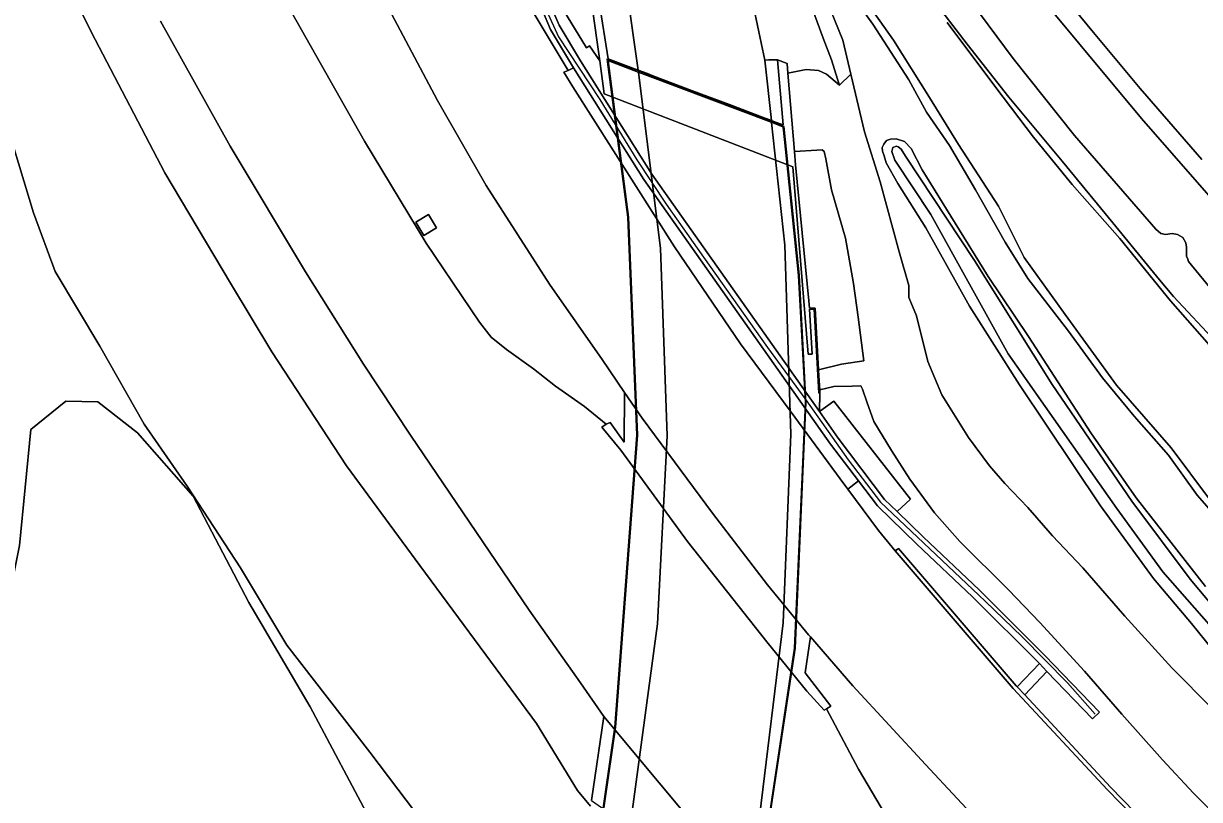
# Model space of a CAD drawing. Extents: x 157648 to 158502, y 379212 to 380938.
# Drawn here: x 158036.2 to 158157.8, y 379675.8 to 379756 of the extents above; entities that cross this region are included whole.
import ezdxf

# ---------------------------------------------------------------- set-up
doc = ezdxf.new("R2010")
doc.units = 0
for name, color, linetype in [('IMGEO_Berm_groen', 7, 'Continuous'), ('IMGEO_Berm_open', 7, 'Continuous'), ('IMGEO_Geluidsscherm', 7, 'Continuous'), ('IMGEO_Grasland_overig', 7, 'Continuous'), ('IMGEO_Groenvoorziening', 7, 'Continuous'), ('IMGEO_Meer_plas_ven_vijver', 7, 'Continuous'), ('IMGEO_Moeras', 7, 'Continuous'), ('IMGEO_Muur', 7, 'Continuous'), ('IMGEO_Oever', 7, 'Continuous'), ('IMGEO_Rijbaan_autosnelweg', 7, 'Continuous'), ('IMGEO_Rijbaan_autoweg', 7, 'Continuous'), ('IMGEO_Terreindeel_gesloten', 7, 'Continuous'), ('IMGEO_Tunneldeel', 7, 'Continuous'), ('IMGEO_Waterloop', 7, 'Continuous')]:
    doc.layers.add(name, color=color, linetype=linetype)

msp = doc.modelspace()

# ---------------------------------------------------------------- linework, layer by layer
at = {"layer": 'IMGEO_Berm_groen'}
for points in [[(158042.13, 379873.1), (158046.89, 379855.2), (158052.62, 379836.42), (158056.07, 379826.49), (158061.95, 379811.57), (158066.31, 379801.29), (158070.45, 379792.23), (158076.62, 379779.32), (158084.7, 379764.25), (158092.5, 379751.18), (158093.07, 379751.46), (158090.68, 379755.42), (158086.13, 379766.23), (158081.74, 379776.81), (158077.06, 379786.07), (158068.91, 379803.86), (158061.33, 379822.42), (158057.51, 379833.04), (158049.99, 379856.56), (158046.97, 379867.65), (158044.61, 379876.88)], [(158161.19, 379735.48), (158151.81, 379746.21), (158138.95, 379761.68), (158129.05, 379774.99), (158117.98, 379791.24), (158111.7, 379801.38), (158107.01, 379809.18), (158102.87, 379816.65), (158097.92, 379827.5), (158094.15, 379835.36), (158093.46, 379837.38), (158093.28, 379840.38), (158092.4, 379844.31), (158091.42, 379847.66), (158089.76, 379852.36), (158087.65, 379857.96), (158084.54, 379867.38), (158083.63, 379869.82), (158081.6, 379875.72)], [(158036.77, 379767.89), (158043.6, 379754.39), (158050.79, 379740.57), (158057.58, 379729.17), (158061.86, 379722.08), (158069.6, 379710.26), (158077.16, 379699.98), (158083.98, 379690.73), (158089.25, 379683.61), (158093.48, 379676.68), (158094.82, 379675.06)], [(158110.21, 379764.83), (158112.85, 379752.23), (158113.25, 379752.28), (158114.06, 379752.29), (158114.16, 379752.29), (158115.15, 379751.89), (158115.24, 379750.91), (158117.11, 379751.29), (158118.39, 379751.17), (158119.22, 379750.79), (158120.56, 379749.65), (158120.38, 379750.27), (158119.74, 379752.26), (158118.87, 379754.51), (158116.77, 379760.26)], [(158078.64, 379671.85), (158071.99, 379680.65), (158063.41, 379691.71), (158058.62, 379699.72), (158053.12, 379708.16), (158048.66, 379714.57), (158044.08, 379722.64), (158039.47, 379730.39), (158037.2, 379736.46), (158034.67, 379744.91), (158032.61, 379753.64), (158030, 379763.62)], [(158161.47, 379702.78), (158157.56, 379707.23), (158154.59, 379711.38), (158151.04, 379715.42), (158147.77, 379719.37), (158144.27, 379724.2), (158140.06, 379729.67), (158137.7, 379733.4), (158134.64, 379738.83), (158131.93, 379743.41), (158129.57, 379746.85), (158127.74, 379750.19), (158124.02, 379755.98), (158118.96, 379763.05)], [(158131.68, 379761.69), (158138.54, 379752.42), (158144.89, 379744.46), (158153.29, 379734.75), (158153.81, 379734.32), (158154.27, 379734.22), (158154.96, 379734.3), (158155.53, 379734.2), (158156.07, 379733.9), (158156.38, 379733.34), (158156.46, 379732.91), (158156.47, 379732.34), (158156.47, 379731.98), (158156.58, 379731.65), (158156.65, 379731.42), (158160.13, 379727.17)], [(158160.13, 379727.17), (158156.65, 379731.42), (158156.58, 379731.65), (158156.47, 379731.98), (158156.47, 379732.34), (158156.46, 379732.91), (158156.38, 379733.34), (158156.07, 379733.9), (158155.53, 379734.2), (158154.96, 379734.3), (158154.27, 379734.22), (158153.81, 379734.32), (158153.29, 379734.75), (158144.89, 379744.46), (158138.54, 379752.42), (158131.68, 379761.69)], [(158138.95, 379761.68), (158151.81, 379746.21), (158161.19, 379735.48)], [(158158.03, 379741.96), (158151.68, 379749.3), (158146.83, 379755.1), (158142.73, 379760.09)], [(158118.8, 379759.51), (158120.9, 379754.32), (158121.75, 379750.79), (158123.17, 379744.83), (158124.76, 379739.67), (158126.75, 379732.41), (158127.73, 379728.93), (158127.74, 379727.68), (158128.11, 379726.78), (158128.53, 379725.79), (158129.7, 379721.08), (158131.15, 379717.61), (158133.9, 379713.2), (158136.09, 379710.27), (158137.67, 379708.44), (158140.05, 379705.98), (158142.59, 379703.05), (158145.72, 379699.73), (158150.08, 379694.74), (158154.95, 379689.38), (158159.14, 379685.14)], [(158130.02, 379758.83), (158133.76, 379753.89), (158138.09, 379748.4), (158143.61, 379741.78), (158148.85, 379735.42), (158153.65, 379729.52), (158155.1, 379727.79), (158159.56, 379723.02)], [(158063.89, 379757.19), (158071.46, 379743.86), (158077.84, 379733.31), (158083.33, 379725.13), (158084.55, 379723.58), (158086.14, 379722.31), (158088.93, 379720.32), (158091.2, 379718.53), (158094.19, 379716.43), (158096.43, 379714.58), (158096.84, 379714.76), (158098.31, 379712.71), (158098.35, 379717.86), (158096.02, 379721.29), (158090.57, 379729.07), (158084.03, 379739.28), (158079, 379748.07), (158073.64, 379758.13)], [(158091.64, 379758.03), (158094.4, 379753.53), (158094.73, 379753.71), (158095.77, 379752.17), (158094.97, 379758.01)], [(158094.91, 379675.65), (158096.21, 379684.36), (158093.79, 379687.83), (158088.47, 379695.34), (158082.3, 379704.46), (158076.19, 379713.45), (158071.33, 379720.78), (158065.36, 379730.33), (158057.54, 379743.36), (158050.35, 379756.29)], [(158162.05, 379687.69), (158156.99, 379693.97), (158153.05, 379698.63), (158147.57, 379706.14), (158139.2, 379718.64), (158134.02, 379726.8), (158129.5, 379734.91), (158126.59, 379739.49), (158125.41, 379741.61), (158125.18, 379742.35), (158125.02, 379742.84), (158124.99, 379743.19), (158125.14, 379743.55), (158125.44, 379743.92), (158125.85, 379744.07), (158126.42, 379744.1), (158127.29, 379743.83), (158127.99, 379743.1), (158129.11, 379740.88), (158135.93, 379729.87), (158140.1, 379723.65), (158146.57, 379713.69), (158151.25, 379706.97), (158158.42, 379697.78)], [(158161.1, 379672.43), (158157.17, 379676.42), (158153.98, 379679.85), (158149.78, 379684.6), (158145.9, 379689.02), (158141.29, 379694.08), (158138.05, 379697.43), (158133, 379702.44), (158130.38, 379705.43), (158127.84, 379708.9), (158125.96, 379711.85), (158124.12, 379714.86), (158123.38, 379716.9), (158122.96, 379718.21), (158122.77, 379718.54), (158121.88, 379718.53), (158119.98, 379718.49), (158118.53, 379718.14), (158118.55, 379717.8), (158118.49, 379715.88), (158119.98, 379716.96), (158127.9, 379706.81), (158126.52, 379705.55), (158129.27, 379702.88), (158135.03, 379697.45), (158141.82, 379690.67), (158147.46, 379684.79), (158146.74, 379684.09), (158142.02, 379689.01), (158139.73, 379686.57), (158148.61, 379677.03), (158157.48, 379667.91)], [(158027.3, 379667.55), (158030.22, 379677.82), (158033.42, 379690.49), (158035.78, 379702.04), (158036.95, 379714.02), (158040.55, 379716.95), (158043.88, 379716.91), (158047.96, 379713.7), (158053.73, 379707.14), (158059.49, 379696.15), (158065.83, 379685.35), (158072.2, 379673.34)]]:
    msp.add_lwpolyline(points, dxfattribs=at)
for points in [[(158077.59, 379734.1), (158076.76, 379735.49), (158078.07, 379736.28), (158078.9, 379734.89)], [(158141.26, 379689.81), (158134.33, 379696.73), (158128.58, 379702.16), (158124.49, 379706.12), (158122.52, 379708.73), (158121.42, 379707.87), (158124.61, 379703.59), (158126.34, 379701.48), (158126.67, 379701.71), (158138.83, 379687.53), (158138.96, 379687.4)], [(158117.56, 379692.59), (158117.03, 379688.86), (158119.66, 379685.4), (158119.22, 379685.15), (158122.52, 379678.91), (158124.87, 379674.92), (158127.46, 379670.81), (158129.91, 379667.25), (158132.49, 379663.45), (158134.69, 379660.84), (158137.92, 379657.19), (158139.93, 379655.08), (158152, 379643.47), (158159.39, 379649.06), (158152.35, 379655.61), (158143.03, 379665.02), (158139.34, 379668.79), (158129.47, 379679.37), (158121.96, 379687.51)], [(158141.26, 379689.81), (158138.96, 379687.4), (158139.73, 379686.57), (158142.02, 379689.01)]]:
    msp.add_lwpolyline(points, close=True, dxfattribs=at)
at = {"layer": 'IMGEO_Berm_open'}
for points in [[(158099.76, 379751.21), (158098.56, 379759.48), (158096.43, 379770.6), (158095.05, 379776.86), (158092.69, 379785.73), (158089.68, 379785.21), (158095.73, 379758.24), (158096.65, 379752.39)], [(158098.43, 379670.98), (158099.12, 379674.52), (158101.75, 379693.92), (158102.76, 379713.38), (158102.06, 379732.78), (158099.8, 379750.98), (158096.63, 379752.18), (158098.76, 379736.01), (158099.68, 379713.46), (158097.39, 379683.23), (158095.88, 379672.76)], [(158112.85, 379752.23), (158113.53, 379746), (158113.95, 379745.84), (158114.74, 379745.54), (158114.16, 379752.29), (158114.06, 379752.29), (158113.25, 379752.28)], [(158113.55, 379745.78), (158114.93, 379733.09), (158115.53, 379713.55), (158114.73, 379694.05), (158112.29, 379673.95), (158110.18, 379662.74), (158111.5, 379661.82), (158113.04, 379672.3), (158115.9, 379691.42), (158117.04, 379716.81), (158116.32, 379729.98), (158114.89, 379744.03), (158114.76, 379745.32)], [(158119.22, 379685.15), (158119.66, 379685.4), (158117.03, 379688.86), (158117.56, 379692.59), (158117.37, 379692.8), (158113.13, 379697.95), (158107.42, 379705.37), (158100.15, 379715.22), (158098.35, 379717.86), (158098.31, 379712.71), (158096.84, 379714.76), (158096.43, 379714.58), (158095.98, 379714.27), (158097.95, 379711.89), (158104.84, 379702.46), (158113.06, 379692.07), (158117.19, 379686.96), (158118.97, 379685)]]:
    msp.add_lwpolyline(points, close=True, dxfattribs=at)
at = {"layer": 'IMGEO_Geluidsscherm'}
msp.add_lwpolyline([(158090.28, 379757.39), (158091.51, 379754.67), (158095.8, 379748.17), (158099.62, 379741.92), (158102.64, 379737.36), (158106.51, 379731.85), (158113.12, 379722.52), (158117.08, 379717.1), (158121.48, 379710.91), (158124.81, 379706.53), (158135.63, 379696.29), (158139.46, 379692.57), (158144.14, 379687.82), (158147, 379684.57)], dxfattribs=at)
at = {"layer": 'IMGEO_Grasland_overig'}
msp.add_lwpolyline([(158159.14, 379685.14), (158154.95, 379689.38), (158150.08, 379694.74), (158145.72, 379699.73), (158142.59, 379703.05), (158140.05, 379705.98), (158137.67, 379708.44), (158136.09, 379710.27), (158133.9, 379713.2), (158131.15, 379717.61), (158129.7, 379721.08), (158128.53, 379725.79), (158128.11, 379726.78), (158127.74, 379727.68), (158127.73, 379728.93), (158126.75, 379732.41), (158124.76, 379739.67), (158123.17, 379744.83), (158121.75, 379750.79), (158120.56, 379749.65), (158119.22, 379750.79), (158118.39, 379751.17), (158117.11, 379751.29), (158115.24, 379750.91), (158115.92, 379742.79), (158118.23, 379742.93), (158118.77, 379742.96), (158119, 379742.78), (158119.17, 379742.04), (158119.73, 379738.81), (158121.19, 379733.83), (158122.01, 379729.14), (158122.5, 379725.66), (158123.08, 379721.13), (158120.78, 379720.8), (158118.41, 379720.2), (158118.45, 379719.59), (158118.53, 379718.14), (158119.98, 379718.49), (158121.88, 379718.53), (158122.77, 379718.54), (158122.96, 379718.21), (158123.38, 379716.9), (158124.12, 379714.86), (158125.96, 379711.85), (158127.84, 379708.9), (158130.38, 379705.43), (158133, 379702.44), (158138.05, 379697.43), (158141.29, 379694.08), (158145.9, 379689.02), (158149.78, 379684.6), (158153.98, 379679.85), (158157.17, 379676.42), (158161.1, 379672.43)], dxfattribs=at)
msp.add_lwpolyline([(158118.41, 379720.2), (158120.78, 379720.8), (158123.08, 379721.13), (158122.5, 379725.66), (158122.01, 379729.14), (158121.19, 379733.83), (158119.73, 379738.81), (158119.17, 379742.04), (158119, 379742.78), (158118.77, 379742.96), (158118.23, 379742.93), (158115.92, 379742.79), (158116.03, 379741.43), (158117.4, 379727.36), (158117.47, 379726.57), (158118.05, 379726.58)], close=True, dxfattribs=at)
at = {"layer": 'IMGEO_Groenvoorziening'}
for points in [[(158094.82, 379675.06), (158093.48, 379676.68), (158089.25, 379683.61), (158083.98, 379690.73), (158077.16, 379699.98), (158069.6, 379710.26), (158061.86, 379722.08), (158057.58, 379729.17), (158050.79, 379740.57), (158043.6, 379754.39), (158036.77, 379767.89)], [(158030, 379763.62), (158032.61, 379753.64), (158034.67, 379744.91), (158037.2, 379736.46), (158039.47, 379730.39), (158044.08, 379722.64), (158048.66, 379714.57), (158053.12, 379708.16), (158058.62, 379699.72), (158063.41, 379691.71), (158071.99, 379680.65), (158078.64, 379671.85)], [(158116.77, 379760.26), (158118.87, 379754.51), (158119.74, 379752.26), (158120.38, 379750.27), (158120.56, 379749.65), (158121.75, 379750.79), (158120.9, 379754.32), (158118.8, 379759.51)]]:
    msp.add_lwpolyline(points, dxfattribs=at)
at = {"layer": 'IMGEO_Meer_plas_ven_vijver'}
for points in [[(158121.15, 379761.41), (158126.17, 379754.3), (158129.89, 379748.37), (158132.88, 379743.5), (158137.02, 379737.13), (158139.66, 379731.82), (158143.92, 379725.92), (158149.22, 379718.61), (158154.87, 379712.15), (158158.84, 379706.81)], [(158159.85, 379721.61), (158154.8, 379727.35), (158149.56, 379733.79), (158144.64, 379739.38), (158140.64, 379744.29), (158136.75, 379749.41), (158131.71, 379756.13)]]:
    msp.add_lwpolyline(points, dxfattribs=at)
at = {"layer": 'IMGEO_Moeras'}
msp.add_lwpolyline([(158072.2, 379673.34), (158065.83, 379685.35), (158059.49, 379696.15), (158053.73, 379707.14), (158047.96, 379713.7), (158043.88, 379716.91), (158040.55, 379716.95), (158036.95, 379714.02), (158035.78, 379702.04), (158033.42, 379690.49), (158030.22, 379677.82), (158027.3, 379667.55)], dxfattribs=at)
at = {"layer": 'IMGEO_Muur'}
for points in [[(158086.13, 379766.23), (158090.68, 379755.42), (158093.07, 379751.46), (158100.33, 379739.89), (158119.64, 379712.53), (158122.52, 379708.73), (158124.49, 379706.12), (158128.58, 379702.16), (158134.33, 379696.73), (158141.26, 379689.81), (158142.02, 379689.01), (158146.74, 379684.09), (158147.46, 379684.79), (158141.82, 379690.67), (158135.03, 379697.45), (158129.27, 379702.88), (158126.52, 379705.55), (158125.24, 379706.79), (158120.44, 379713.12), (158118.49, 379715.88), (158101.17, 379740.45), (158093.79, 379752.18), (158091.57, 379755.87), (158090.9, 379757.46)], [(158094.97, 379758.01), (158095.77, 379752.17), (158096.24, 379748.75), (158115.74, 379741.19), (158117.34, 379721.82), (158117.75, 379721.83), (158117.48, 379726.47), (158117.95, 379726.48), (158118.45, 379717.8), (158118.55, 379717.8), (158118.53, 379718.14), (158118.45, 379719.59), (158118.41, 379720.2), (158118.05, 379726.58), (158117.47, 379726.57), (158117.4, 379727.36), (158116.03, 379741.43), (158115.92, 379742.79), (158115.24, 379750.91), (158115.15, 379751.89), (158114.16, 379752.29), (158114.74, 379745.54), (158113.95, 379745.84), (158113.53, 379746), (158112.32, 379746.45), (158109.18, 379747.64), (158105.38, 379749.08), (158101.36, 379750.6), (158100.7, 379750.85), (158099.76, 379751.21), (158096.65, 379752.39), (158095.73, 379758.24)]]:
    msp.add_lwpolyline(points, dxfattribs=at)
at = {"layer": 'IMGEO_Oever'}
for points in [[(158118.96, 379763.05), (158124.02, 379755.98), (158127.74, 379750.19), (158129.57, 379746.85), (158131.93, 379743.41), (158134.64, 379738.83), (158137.7, 379733.4), (158140.06, 379729.67), (158144.27, 379724.2), (158147.77, 379719.37), (158151.04, 379715.42), (158154.59, 379711.38), (158157.56, 379707.23), (158161.47, 379702.78)], [(158158.84, 379706.81), (158154.87, 379712.15), (158149.22, 379718.61), (158143.92, 379725.92), (158139.66, 379731.82), (158137.02, 379737.13), (158132.88, 379743.5), (158129.89, 379748.37), (158126.17, 379754.3), (158121.15, 379761.41)], [(158159.56, 379723.02), (158155.1, 379727.79), (158153.65, 379729.52), (158148.85, 379735.42), (158143.61, 379741.78), (158138.09, 379748.4), (158133.76, 379753.89), (158130.02, 379758.83)], [(158131.71, 379756.13), (158136.75, 379749.41), (158140.64, 379744.29), (158144.64, 379739.38), (158149.56, 379733.79), (158154.8, 379727.35), (158159.85, 379721.61)], [(158158.42, 379697.78), (158151.25, 379706.97), (158146.57, 379713.69), (158140.1, 379723.65), (158135.93, 379729.87), (158129.11, 379740.88), (158127.99, 379743.1), (158127.29, 379743.83), (158126.42, 379744.1), (158125.85, 379744.07), (158125.44, 379743.92), (158125.14, 379743.55), (158124.99, 379743.19), (158125.02, 379742.84), (158125.18, 379742.35), (158125.41, 379741.61), (158126.59, 379739.49), (158129.5, 379734.91), (158134.02, 379726.8), (158139.2, 379718.64), (158147.57, 379706.14), (158153.05, 379698.63), (158156.99, 379693.97), (158162.05, 379687.69)], [(158177.15, 379671.12), (158171.84, 379677.09), (158166.05, 379684.27), (158161.72, 379689.99), (158159.05, 379693.58), (158154.02, 379699.3), (158149.26, 379705.85), (158138.01, 379721.86), (158130, 379736.29), (158126.28, 379741.9), (158125.97, 379742.79), (158126.09, 379743.21), (158126.45, 379743.36), (158126.65, 379743.26), (158126.94, 379743.03), (158127.41, 379742.32), (158134.53, 379731.52), (158142.58, 379718.68), (158150.79, 379706.63), (158156.84, 379698.54), (158160.42, 379694.26), (158167.04, 379685.64), (158173.82, 379676.63), (158180.82, 379668.57)]]:
    msp.add_lwpolyline(points, dxfattribs=at)
at = {"layer": 'IMGEO_Rijbaan_autosnelweg'}
for points in [[(158157.2, 379667.6), (158148.27, 379676.77), (158138.53, 379687.25), (158126.34, 379701.48), (158124.61, 379703.59), (158121.42, 379707.87), (158121.11, 379708.29), (158115.48, 379715.96), (158110.33, 379722.91), (158103.51, 379732.93), (158093, 379749.47), (158092.06, 379751), (158092.5, 379751.18), (158084.7, 379764.25), (158076.62, 379779.32), (158070.45, 379792.23), (158066.31, 379801.29), (158061.95, 379811.57), (158056.07, 379826.49), (158052.62, 379836.42), (158046.89, 379855.2), (158042.13, 379873.1)], [(158098.56, 379759.48), (158099.76, 379751.21), (158100.7, 379750.85), (158101.36, 379750.6), (158105.38, 379749.08), (158109.18, 379747.64), (158112.32, 379746.45), (158113.53, 379746), (158112.85, 379752.23), (158110.21, 379764.83)], [(158073.64, 379758.13), (158079, 379748.07), (158084.03, 379739.28), (158090.57, 379729.07), (158096.02, 379721.29), (158098.35, 379717.86), (158100.15, 379715.22), (158107.42, 379705.37), (158113.13, 379697.95), (158117.37, 379692.8), (158117.56, 379692.59), (158121.96, 379687.51), (158129.47, 379679.37), (158139.34, 379668.79)], [(158050.35, 379756.29), (158057.54, 379743.36), (158065.36, 379730.33), (158071.33, 379720.78), (158076.19, 379713.45), (158082.3, 379704.46), (158088.47, 379695.34), (158093.79, 379687.83), (158096.21, 379684.36), (158113.18, 379663.95)], [(158124.87, 379674.92), (158122.52, 379678.91), (158119.22, 379685.15), (158118.97, 379685), (158117.19, 379686.96), (158113.06, 379692.07), (158104.84, 379702.46), (158097.95, 379711.89), (158095.98, 379714.27), (158096.43, 379714.58), (158094.19, 379716.43), (158091.2, 379718.53), (158088.93, 379720.32), (158086.14, 379722.31), (158084.55, 379723.58), (158083.33, 379725.13), (158077.84, 379733.31), (158071.46, 379743.86), (158063.89, 379757.19)]]:
    msp.add_lwpolyline(points, dxfattribs=at)
for points in [[(158113.55, 379745.78), (158100.72, 379750.63), (158099.8, 379750.98), (158102.06, 379732.78), (158102.76, 379713.38), (158101.75, 379693.92), (158099.12, 379674.52), (158098.43, 379670.98), (158099.16, 379670.46), (158110.18, 379662.74), (158112.29, 379673.95), (158114.73, 379694.05), (158115.53, 379713.55), (158114.93, 379733.09)], [(158138.96, 379687.4), (158138.83, 379687.53), (158126.67, 379701.71), (158126.34, 379701.48), (158138.53, 379687.25), (158148.27, 379676.77), (158157.2, 379667.6), (158169.54, 379655.92), (158169.85, 379656.21), (158157.48, 379667.91), (158148.61, 379677.03), (158139.73, 379686.57)]]:
    msp.add_lwpolyline(points, close=True, dxfattribs=at)
at = {"layer": 'IMGEO_Rijbaan_autoweg'}
msp.add_lwpolyline([(158142.73, 379760.09), (158146.83, 379755.1), (158151.68, 379749.3), (158158.03, 379741.96)], dxfattribs=at)
at = {"layer": 'IMGEO_Terreindeel_gesloten'}
for points in [[(158090.9, 379757.46), (158091.57, 379755.87), (158093.79, 379752.18), (158101.17, 379740.45), (158118.49, 379715.88), (158118.55, 379717.8), (158118.45, 379717.8), (158117.95, 379726.48), (158117.48, 379726.47), (158117.75, 379721.83), (158117.34, 379721.82), (158115.74, 379741.19), (158096.24, 379748.75), (158095.77, 379752.17), (158094.73, 379753.71), (158094.4, 379753.53), (158091.64, 379758.03)], [(158093.07, 379751.46), (158092.5, 379751.18), (158092.06, 379751), (158093, 379749.47), (158103.51, 379732.93), (158110.33, 379722.91), (158115.48, 379715.96), (158121.11, 379708.29), (158121.42, 379707.87), (158122.52, 379708.73), (158119.64, 379712.53), (158100.33, 379739.89)], [(158077.59, 379734.1), (158078.9, 379734.89), (158078.07, 379736.28), (158076.76, 379735.49)], [(158118.49, 379715.88), (158120.44, 379713.12), (158125.24, 379706.79), (158126.52, 379705.55), (158127.9, 379706.81), (158119.98, 379716.96)], [(158096.21, 379684.36), (158094.91, 379675.65), (158112.72, 379663.2), (158112.31, 379660.48), (158112.66, 379660.43), (158113.18, 379663.95)]]:
    msp.add_lwpolyline(points, close=True, dxfattribs=at)
at = {"layer": 'IMGEO_Tunneldeel'}
msp.add_lwpolyline([(158113.14, 379672.28), (158116.01, 379691.41), (158117.14, 379716.81), (158116.42, 379729.99), (158114.99, 379744.04), (158114.85, 379745.39), (158096.51, 379752.33), (158098.66, 379736), (158099.58, 379713.46), (158097.29, 379683.24), (158095.77, 379672.72), (158111.57, 379661.64)], close=True, dxfattribs=at)
at = {"layer": 'IMGEO_Waterloop'}
msp.add_lwpolyline([(158180.82, 379668.57), (158173.82, 379676.63), (158167.04, 379685.64), (158160.42, 379694.26), (158156.84, 379698.54), (158150.79, 379706.63), (158142.58, 379718.68), (158134.53, 379731.52), (158127.41, 379742.32), (158126.94, 379743.03), (158126.65, 379743.26), (158126.45, 379743.36), (158126.09, 379743.21), (158125.97, 379742.79), (158126.28, 379741.9), (158130, 379736.29), (158138.01, 379721.86), (158149.26, 379705.85), (158154.02, 379699.3), (158159.05, 379693.58), (158161.72, 379689.99), (158166.05, 379684.27), (158171.84, 379677.09), (158177.15, 379671.12)], dxfattribs=at)

doc.saveas('drawing.dxf')
